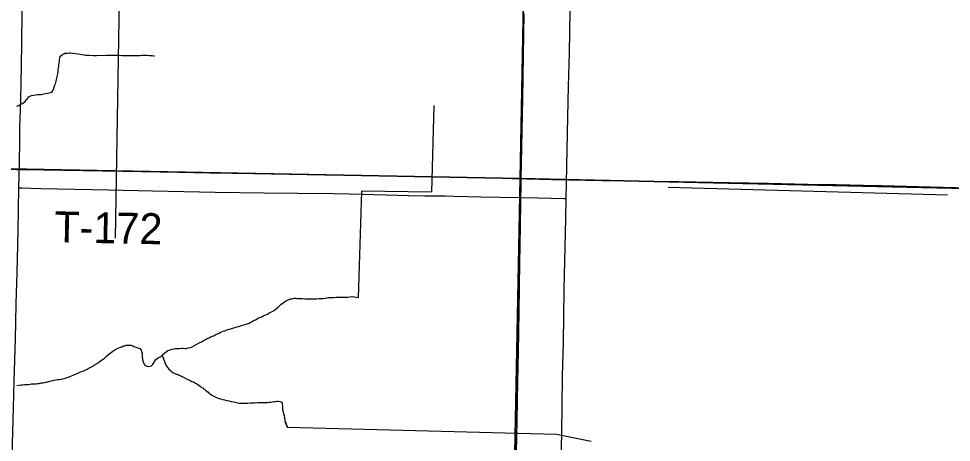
# Model space of a CAD drawing. Extents: x 2.4 to 73.1, y 4.5 to 25.6.
# Drawn here: x 47.569 to 48.425, y 18.789 to 19.178 of the extents above; entities that cross this region are included whole.
import ezdxf

# ---------------------------------------------------------------- set-up
doc = ezdxf.new("R2010")
doc.units = 0
for name, color, linetype in [('GM_X_Minor_River', 7, 'Continuous'), ('GM_X_Section', 7, 'Continuous'), ('GM_X_State_Route', 7, 'Continuous'), ('GM_X_Township_Road', 7, 'Continuous'), ('GM_X_Township_Road_Text', 7, 'Continuous')]:
    doc.layers.add(name, color=color, linetype=linetype)

msp = doc.modelspace()

# ---------------------------------------------------------------- linework, layer by layer
at = {"layer": 'GM_X_Minor_River'}
for points in [[(47.66586, 19.45153), (47.65782, 18.97606)], [(47.56777, 19.09731), (47.56948, 19.09806), (47.571, 19.09901), (47.57233, 19.09957), (47.57329, 19.10014), (47.57443, 19.1009), (47.57557, 19.10203), (47.57633, 19.10336), (47.57729, 19.1045), (47.57805, 19.10545), (47.57957, 19.10639), (47.58109, 19.10696), (47.583, 19.10733), (47.5849, 19.10771), (47.58661, 19.10789), (47.58813, 19.10808), (47.58965, 19.10808), (47.59117, 19.10826), (47.59251, 19.10864), (47.59403, 19.10882), (47.59574, 19.1092), (47.59726, 19.10957), (47.5984, 19.10976), (47.59973, 19.11014), (47.60088, 19.11203), (47.60145, 19.11393), (47.60222, 19.11583), (47.60298, 19.11773), (47.60355, 19.11906), (47.60374, 19.1202), (47.60413, 19.12172), (47.60509, 19.12552), (47.60528, 19.12723), (47.60547, 19.12894), (47.60548, 19.13065), (47.60586, 19.13255), (47.60605, 19.13407), (47.60625, 19.13559), (47.60644, 19.13692), (47.60682, 19.13824), (47.60682, 19.1392), (47.60683, 19.14015), (47.60702, 19.14128), (47.60721, 19.14223), (47.60797, 19.14337), (47.6095, 19.1447), (47.61064, 19.14527), (47.61178, 19.14583), (47.61311, 19.14583), (47.61444, 19.14602), (47.61577, 19.1462), (47.61691, 19.1462), (47.61901, 19.146), (47.62129, 19.1458), (47.62433, 19.14523), (47.62756, 19.14465), (47.63079, 19.14426), (47.63402, 19.14406), (47.63801, 19.14386), (47.64087, 19.14385), (47.64999, 19.14401), (47.65285, 19.144), (47.6557, 19.14399), (47.65855, 19.14418), (47.66159, 19.14417), (47.66444, 19.14397), (47.66729, 19.14396), (47.67091, 19.14395), (47.67319, 19.14394), (47.67528, 19.14394), (47.67718, 19.14393), (47.67889, 19.14393), (47.68079, 19.14392), (47.6827, 19.14411), (47.68479, 19.1441)], [(47.68479, 19.1441), (47.68688, 19.14409), (47.68897, 19.1439), (47.69068, 19.1437), (47.69182, 19.1437), (47.69296, 19.14351), (47.6941, 19.1435)], [(47.95031, 19.09791), (47.94825, 19.01847), (47.88399, 19.01941), (47.88076, 18.92154)], [(48.16529, 19.02295), (48.42166, 19.01602)], [(47.80126, 18.90846), (47.8026, 18.90922), (47.80374, 18.90978), (47.80583, 18.91149), (47.80736, 18.913), (47.80907, 18.91452), (47.81021, 18.91566), (47.81307, 18.91755), (47.81459, 18.91869), (47.8165, 18.91963), (47.81764, 18.92001), (47.81878, 18.92039), (47.82011, 18.92057), (47.82125, 18.92095), (47.8222, 18.92114), (47.82353, 18.92113), (47.82448, 18.92094), (47.82544, 18.92094), (47.82715, 18.92074), (47.82981, 18.92073), (47.8319, 18.92054), (47.83418, 18.92053), (47.83646, 18.92052), (47.83874, 18.92052), (47.84083, 18.92051), (47.84293, 18.9205), (47.84502, 18.92069), (47.84711, 18.92068), (47.84901, 18.92087), (47.8511, 18.92124), (47.85319, 18.92162), (47.85643, 18.9218), (47.85852, 18.92179), (47.8608, 18.92197), (47.86289, 18.92197), (47.86517, 18.92215), (47.86727, 18.92215), (47.86936, 18.92214), (47.87145, 18.92213), (47.87316, 18.92232), (47.8743, 18.92251), (47.87572, 18.92229)], [(47.88076, 18.92154), (47.88076, 18.92154), (47.87572, 18.92229)], [(47.66393, 18.87655), (47.66489, 18.87692), (47.66584, 18.8773), (47.66679, 18.87749), (47.66812, 18.87786), (47.66926, 18.87786), (47.67021, 18.87805), (47.67116, 18.87786), (47.6723, 18.87785), (47.67325, 18.87766), (47.6742, 18.87747), (47.67515, 18.87689), (47.67629, 18.87651), (47.67762, 18.87575), (47.67914, 18.87517), (47.68066, 18.87479), (47.68161, 18.87345), (47.68218, 18.87212), (47.68275, 18.87079), (47.68274, 18.86984), (47.68274, 18.86851), (47.68274, 18.8668), (47.68293, 18.86585), (47.68311, 18.86452), (47.68349, 18.8628), (47.68387, 18.86185), (47.68463, 18.86052), (47.68539, 18.85938), (47.6871, 18.85861), (47.68862, 18.85842), (47.68995, 18.8586), (47.69128, 18.85898), (47.69204, 18.85993), (47.69261, 18.86088), (47.69357, 18.86201), (47.69395, 18.86315), (47.6949, 18.86467), (47.69681, 18.866), (47.69852, 18.86713), (47.69966, 18.8677), (47.70099, 18.86884), (47.70195, 18.86959), (47.70309, 18.87073), (47.70499, 18.87225), (47.70633, 18.873), (47.70747, 18.87338), (47.70842, 18.87376), (47.71013, 18.87432), (47.71146, 18.87451), (47.71298, 18.87488), (47.71526, 18.87507), (47.71717, 18.87506), (47.71888, 18.87525), (47.7204, 18.87524), (47.72173, 18.87505), (47.72287, 18.87504), (47.72401, 18.87523), (47.72496, 18.87542), (47.72706, 18.87598), (47.72839, 18.87655), (47.73486, 18.88014), (47.73695, 18.88109), (47.73885, 18.88222), (47.74076, 18.88317), (47.74228, 18.88411), (47.74399, 18.88487), (47.74551, 18.88562), (47.74723, 18.88619), (47.74894, 18.88694), (47.75046, 18.88808), (47.75256, 18.88883), (47.75408, 18.88959), (47.7556, 18.89016), (47.75712, 18.89091), (47.75846, 18.89129), (47.7596, 18.89166), (47.76131, 18.89223), (47.76302, 18.8928), (47.76473, 18.89336), (47.76664, 18.89393), (47.76854, 18.89449), (47.77101, 18.89505), (47.77291, 18.89581), (47.77482, 18.89637), (47.7771, 18.89694), (47.779, 18.89769), (47.78071, 18.89826), (47.78223, 18.89901), (47.78357, 18.89958), (47.7849, 18.90052), (47.78661, 18.90128), (47.78833, 18.90223), (47.79004, 18.90336), (47.79232, 18.90411), (47.79384, 18.90487), (47.79537, 18.90544), (47.7967, 18.90619), (47.79765, 18.90657), (47.79879, 18.90733), (47.79993, 18.90789), (47.80126, 18.90846)], [(47.56766, 18.84109), (47.56976, 18.84128), (47.57147, 18.84146), (47.57318, 18.84146), (47.5747, 18.84183), (47.5766, 18.84183), (47.57812, 18.84201), (47.57983, 18.8422), (47.58117, 18.84238), (47.5825, 18.84238), (47.58383, 18.84257), (47.58535, 18.84256), (47.58668, 18.84275), (47.5882, 18.84293), (47.58915, 18.84312), (47.5901, 18.84331), (47.59162, 18.84349), (47.59277, 18.84387), (47.59391, 18.84406), (47.59486, 18.84405), (47.59581, 18.84424), (47.59904, 18.84518), (47.60075, 18.84556), (47.60171, 18.84575), (47.60361, 18.84631), (47.60513, 18.8465), (47.60646, 18.84649), (47.60855, 18.84687), (47.60969, 18.84705), (47.61102, 18.84743), (47.61236, 18.8478), (47.61369, 18.84818), (47.61502, 18.84856), (47.61635, 18.84912), (47.61768, 18.84988), (47.61921, 18.85045), (47.62054, 18.8512), (47.62225, 18.85177), (47.62415, 18.85271), (47.62606, 18.85366), (47.62815, 18.85422), (47.62967, 18.85479), (47.631, 18.85535), (47.63214, 18.85573), (47.6331, 18.85649), (47.63424, 18.85705), (47.63557, 18.85781), (47.63671, 18.85838), (47.63785, 18.85914), (47.639, 18.86008), (47.64071, 18.86084), (47.64185, 18.86159), (47.64299, 18.86235), (47.64452, 18.86349), (47.64604, 18.86462), (47.64794, 18.86614), (47.65004, 18.86803), (47.65251, 18.86993), (47.65442, 18.87144), (47.65575, 18.87239), (47.6567, 18.87315), (47.65765, 18.87371), (47.65975, 18.87485), (47.66279, 18.87617), (47.66393, 18.87655)], [(47.70099, 18.86884), (47.7044, 18.85951), (47.7063, 18.85704), (47.70743, 18.8557), (47.70838, 18.85494), (47.70933, 18.85399), (47.71085, 18.85303), (47.71237, 18.85227), (47.71408, 18.8515), (47.7156, 18.85093), (47.71674, 18.85035), (47.71807, 18.84978), (47.71902, 18.84921), (47.71997, 18.84882), (47.72111, 18.84844), (47.7232, 18.8471), (47.72491, 18.84634), (47.72681, 18.84557), (47.72833, 18.84462), (47.72966, 18.84423), (47.73061, 18.84385), (47.73156, 18.84309), (47.73289, 18.84251), (47.73384, 18.84175), (47.73498, 18.84099), (47.73612, 18.84003), (47.73725, 18.83927), (47.7382, 18.8387), (47.73915, 18.83774), (47.7401, 18.83717), (47.74105, 18.83641), (47.742, 18.83583), (47.74314, 18.83488), (47.74409, 18.83374), (47.74542, 18.83316), (47.74656, 18.83221), (47.74846, 18.83106), (47.7496, 18.83049), (47.75302, 18.82915), (47.75454, 18.82877), (47.75663, 18.82819), (47.75834, 18.8278), (47.76024, 18.82723), (47.76233, 18.82684), (47.76442, 18.82627), (47.76689, 18.82588), (47.76936, 18.8253), (47.77164, 18.82491), (47.77373, 18.82491), (47.77639, 18.8249), (47.77925, 18.82489), (47.7821, 18.82507), (47.78571, 18.82506), (47.78837, 18.82525), (47.79084, 18.82524), (47.79332, 18.82542), (47.7956, 18.82542), (47.79769, 18.82541), (47.79921, 18.8256), (47.80073, 18.82578), (47.80225, 18.82597), (47.80378, 18.82615), (47.80492, 18.82634), (47.80625, 18.82653), (47.80777, 18.82652), (47.80891, 18.82633), (47.80986, 18.82594), (47.811, 18.82537), (47.81119, 18.82385), (47.81137, 18.82214), (47.81137, 18.82119), (47.81137, 18.82024), (47.81156, 18.8191), (47.81175, 18.81796), (47.81212, 18.81662), (47.8125, 18.81472), (47.81288, 18.81377), (47.81325, 18.81073), (47.81363, 18.80921), (47.81382, 18.80807), (47.81609, 18.80255), (47.81401, 18.80769)], [(48.0948, 18.78959), (48.06287, 18.79595), (47.81609, 18.80255)]]:
    msp.add_lwpolyline(points, dxfattribs=at)
at = {"layer": 'GM_X_Section'}
for points in [[(48.0389, 19.53251), (48.02962, 19.03095), (47.52789, 19.04042), (47.53775, 19.54273)], [(48.0389, 19.53251), (48.54368, 19.52342), (48.53469, 19.01959), (48.02962, 19.03095)], [(48.02962, 19.03095), (48.01971, 18.52676), (47.51592, 18.53684), (47.52789, 19.04042)], [(48.02962, 19.03095), (48.53469, 19.01959), (48.52423, 18.51788), (48.01971, 18.52676)]]:
    msp.add_lwpolyline(points, close=True, dxfattribs=at)
at = {"layer": 'GM_X_State_Route'}
msp.add_lwpolyline([(48.02615, 18.77993), (48.02666, 18.8079), (48.02737, 18.8452), (48.02788, 18.87161), (48.02852, 18.90891), (48.02922, 18.95398), (48.02946, 18.96879), (48.0304, 19.02792), (48.03047, 19.03083), (48.03098, 19.05966), (48.0319, 19.10472), (48.03328, 19.18243)], dxfattribs=at)
at = {"layer": 'GM_X_Township_Road'}
for points in [[(47.56955, 19.02239), (47.57001, 19.04377), (47.57045, 19.06708), (47.57047, 19.07796), (47.57089, 19.0935), (47.57151, 19.11681), (47.57211, 19.15411), (47.57267, 19.18364), (47.5734, 19.2396), (47.57385, 19.2598), (47.57415, 19.27487)], [(48.0718, 19.01269), (48.07198, 19.02693), (48.07341, 19.08753), (48.07388, 19.11551), (48.07474, 19.14658), (48.07544, 19.18388), (48.0762, 19.21496), (48.0764, 19.23516), (48.07714, 19.26313), (48.07715, 19.264)], [(47.5276, 19.04026), (47.53845, 19.03995), (47.56764, 19.03924), (47.59255, 19.03881), (47.68249, 19.03729), (47.71529, 19.03674), (47.74466, 19.03624), (47.78507, 19.03547), (47.85035, 19.03436), (47.92185, 19.03323), (47.96848, 19.03226), (47.99001, 19.03183), (48.00889, 19.03145), (48.01401, 19.0313), (48.01755, 19.0312), (48.02225, 19.03105), (48.02674, 19.03092), (48.03047, 19.03083)], [(48.03047, 19.03083), (48.0352, 19.03066), (48.05851, 19.03015), (48.08949, 19.02946), (48.10513, 19.02911), (48.14415, 19.0286), (48.17508, 19.02819), (48.22171, 19.02732), (48.25746, 19.02671), (48.2932, 19.02583), (48.31962, 19.02536), (48.34449, 19.02484), (48.36158, 19.02443), (48.41752, 19.02294), (48.4758, 19.02147), (48.49678, 19.02094), (48.51854, 19.02037), (48.53422, 19.01978)], [(47.56352, 18.77134), (47.56378, 18.78737), (47.56438, 18.80912), (47.56493, 18.83243), (47.56529, 18.84486), (47.56627, 18.8837), (47.56673, 18.89924), (47.56714, 18.91633), (47.56788, 18.9443), (47.56871, 18.98316), (47.56955, 19.02239)], [(47.56955, 19.02239), (47.57224, 19.02229), (47.58951, 19.02176), (47.65167, 19.02046), (47.69215, 19.01957), (47.74977, 19.01852), (47.79462, 19.0178), (47.82553, 19.0174), (47.85833, 19.01707), (47.87275, 19.01673)], [(47.87275, 19.01673), (47.90655, 19.01592), (47.92678, 19.01543), (47.92727, 19.01542)], [(47.92727, 19.01542), (47.94209, 19.01515), (47.96075, 19.01495), (47.96852, 19.01485), (47.9934, 19.01422), (48.04628, 19.01318), (48.06961, 19.01274), (48.0718, 19.01269)], [(48.06559, 18.7612), (48.06647, 18.76342), (48.06698, 18.76542), (48.06707, 18.76716), (48.06778, 18.79848), (48.06814, 18.82179), (48.06852, 18.84977), (48.06918, 18.88085), (48.06966, 18.90416), (48.07002, 18.92903), (48.07157, 18.99429), (48.0718, 19.01269)]]:
    msp.add_lwpolyline(points, dxfattribs=at)

# ---------------------------------------------------------------- texts
at = {"layer": 'GM_X_Township_Road_Text'}
msp.add_text('T-172', height=0.028409, rotation=358.87625, dxfattribs=at).set_placement((47.60176, 18.97245))

doc.saveas('drawing.dxf')
